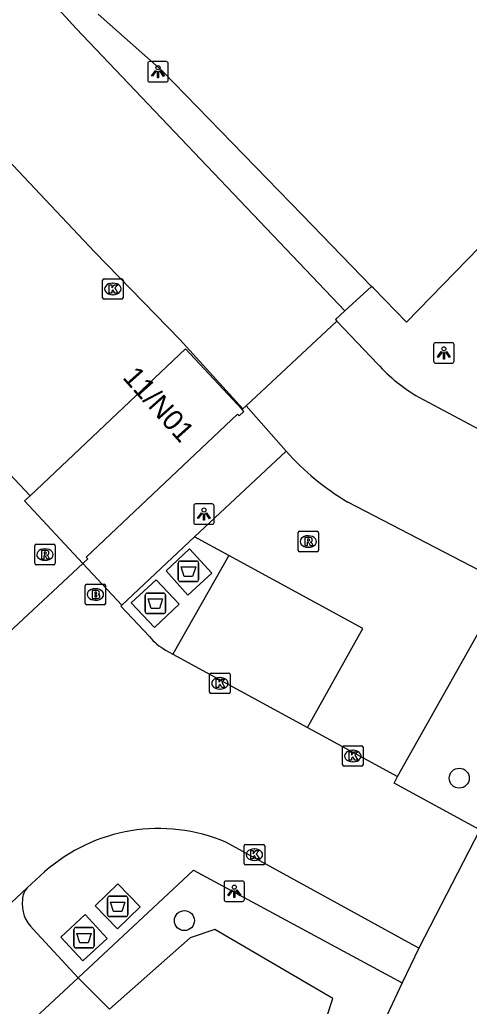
# Model space of a CAD drawing. Extents: x 159822 to 160765, y 380693 to 381634.
# Drawn here: x 160176.42 to 160198.35, y 381517.67 to 381565.8 of the extents above; entities that cross this region are included whole.
import ezdxf

# ---------------------------------------------------------------- set-up
doc = ezdxf.new("R2010")
doc.units = 0
for name, color, linetype in [('IMGEO_Afval_apart_plaats', 7, 'Continuous'), ('IMGEO_Boom', 7, 'Continuous'), ('IMGEO_Brandkraan', 7, 'Continuous'), ('IMGEO_Groenvoorziening', 7, 'Continuous'), ('IMGEO_Kolk', 7, 'Continuous'), ('IMGEO_Lichtpunt', 7, 'Continuous'), ('IMGEO_Pand', 7, 'Continuous'), ('IMGEO_Pand_nummerreeks', 7, 'Continuous'), ('IMGEO_Parkeervlak_gesloten', 7, 'Continuous'), ('IMGEO_Parkeervlak_open', 7, 'Continuous'), ('IMGEO_Rijbaan_lokaal_gesloten', 7, 'Continuous'), ('IMGEO_Rijbaan_lokaal_open', 7, 'Continuous'), ('IMGEO_Rioolput', 7, 'Continuous'), ('IMGEO_Voetpad_gesloten', 7, 'Continuous'), ('IMGEO_Voetpad_open', 7, 'Continuous')]:
    doc.layers.add(name, color=color, linetype=linetype)

msp = doc.modelspace()

# ---------------------------------------------------------------- linework, layer by layer
at = {"layer": 'IMGEO_Afval_apart_plaats'}
for p, q in [((160184.159, 381538.49), (160184.159, 381539.29)), ((160184.159, 381539.29), (160184.159, 381538.49)), ((160184.259, 381539.39), (160185.049, 381539.39)), ((160185.049, 381539.39), (160184.259, 381539.39)), ((160185.149, 381539.29), (160185.149, 381538.49)), ((160185.149, 381538.49), (160185.149, 381539.29)), ((160185.049, 381538.39), (160184.259, 381538.39)), ((160184.259, 381538.39), (160185.049, 381538.39)), ((160182.547, 381536.923), (160182.547, 381537.723)), ((160182.547, 381537.723), (160182.547, 381536.923)), ((160182.647, 381537.823), (160183.437, 381537.823)), ((160183.437, 381537.823), (160182.647, 381537.823)), ((160183.537, 381537.723), (160183.537, 381536.923)), ((160183.537, 381536.923), (160183.537, 381537.723)), ((160183.437, 381536.823), (160182.647, 381536.823)), ((160182.647, 381536.823), (160183.437, 381536.823)), ((160180.704, 381522.139), (160180.704, 381522.939)), ((160180.704, 381522.939), (160180.704, 381522.139)), ((160180.804, 381523.039), (160181.594, 381523.039)), ((160181.594, 381523.039), (160180.804, 381523.039)), ((160181.694, 381522.939), (160181.694, 381522.139)), ((160181.694, 381522.139), (160181.694, 381522.939)), ((160181.594, 381522.039), (160180.804, 381522.039)), ((160180.804, 381522.039), (160181.594, 381522.039)), ((160179.162, 381521.51), (160179.952, 381521.51)), ((160179.952, 381521.51), (160179.162, 381521.51)), ((160179.062, 381520.61), (160179.062, 381521.41)), ((160179.062, 381521.41), (160179.062, 381520.61)), ((160180.052, 381521.41), (160180.052, 381520.61)), ((160180.052, 381520.61), (160180.052, 381521.41)), ((160179.952, 381520.51), (160179.162, 381520.51)), ((160179.162, 381520.51), (160179.952, 381520.51))]:
    msp.add_line(p, q, dxfattribs=at)
for points in [[(160184.302, 381539.104), (160185.006, 381539.104), (160184.857, 381538.634), (160184.451, 381538.634), (160184.302, 381539.104)], [(160182.69, 381537.537), (160183.394, 381537.537), (160183.245, 381537.067), (160182.839, 381537.067), (160182.69, 381537.537)], [(160180.847, 381522.753), (160181.551, 381522.753), (160181.402, 381522.283), (160180.996, 381522.283), (160180.847, 381522.753)], [(160179.205, 381521.224), (160179.909, 381521.224), (160179.76, 381520.754), (160179.354, 381520.754), (160179.205, 381521.224)]]:
    msp.add_lwpolyline(points, dxfattribs=at)
for centre, start, end in [((160184.259, 381539.29), 90, 180), ((160184.259, 381539.29), 90, 180), ((160185.049, 381539.29), 0, 90), ((160185.049, 381539.29), 360, 90), ((160184.259, 381538.49), 180, 270), ((160184.259, 381538.49), 180, 270), ((160185.049, 381538.49), 270, 0), ((160185.049, 381538.49), 270, 0), ((160182.647, 381537.723), 90, 180), ((160182.647, 381537.723), 90, 180), ((160183.437, 381537.723), 0, 90), ((160183.437, 381537.723), 360, 90), ((160182.647, 381536.923), 180, 270), ((160182.647, 381536.923), 180, 270), ((160183.437, 381536.923), 270, 0), ((160183.437, 381536.923), 270, 0), ((160180.804, 381522.939), 90, 180), ((160180.804, 381522.939), 90, 180), ((160181.594, 381522.939), 0, 90), ((160181.594, 381522.939), 360, 90), ((160180.804, 381522.139), 180, 270), ((160180.804, 381522.139), 180, 270), ((160181.594, 381522.139), 270, 0), ((160181.594, 381522.139), 270, 0), ((160179.162, 381521.41), 90, 180), ((160179.162, 381521.41), 90, 180), ((160179.952, 381521.41), 0, 90), ((160179.952, 381521.41), 360, 90), ((160179.162, 381520.61), 180, 270), ((160179.162, 381520.61), 180, 270), ((160179.952, 381520.61), 270, 0), ((160179.952, 381520.61), 270, 0)]:
    msp.add_arc(centre, 0.1, start, end, dxfattribs=at)
at = {"layer": 'IMGEO_Boom'}
for centre in [(160197.865, 381528.795), (160184.455, 381521.846)]:
    msp.add_circle(centre, 0.489, dxfattribs=at)
at = {"layer": 'IMGEO_Brandkraan'}
for p, q in [((160179.613, 381537.331), (160179.613, 381538.183)), ((160179.688, 381538.257), (160180.54, 381538.257)), ((160180.101, 381538.037), (160180.126, 381538.037)), ((160180.614, 381538.183), (160180.614, 381537.331)), ((160180.124, 381537.477), (160180.099, 381537.477)), ((160180.54, 381537.257), (160179.688, 381537.257))]:
    msp.add_line(p, q, dxfattribs=at)
for points in [[(160179.613, 381537.331), (160179.613, 381538.183)], [(160179.688, 381538.257), (160180.54, 381538.257)], [(160179.961, 381537.957), (160179.961, 381537.557), (160180.174, 381537.557)], [(160180.192, 381537.957), (160179.961, 381537.957)], [(160180.14, 381537.876), (160180.086, 381537.876), (160180.086, 381537.8)], [(160180.614, 381538.183), (160180.614, 381537.331)], [(160180.086, 381537.8), (160180.139, 381537.8)], [(160180.148, 381537.724), (160180.086, 381537.724), (160180.086, 381537.643)], [(160180.086, 381537.643), (160180.148, 381537.643)], [(160180.54, 381537.257), (160179.688, 381537.257)]]:
    msp.add_lwpolyline(points, dxfattribs=at)
for centre, radius, start, end in [((160179.69, 381538.181), 0.0765, 91.552, 178.448), ((160179.69, 381538.181), 0.0765, 91.552, 178.448), ((160180.141, 381537.838), 0.0379, 267.8285, 90.9355), ((160180.196, 381537.812), 0.145, 59.4692, 91.5367), ((160180.221, 381537.859), 0.0922, 285.5137, 58.1501), ((160180.538, 381538.181), 0.0765, 1.552, 88.448), ((160180.538, 381538.181), 0.0765, 1.552, 88.448), ((160180.149, 381537.683), 0.0404, 269.8759, 90.5077), ((160180.18, 381537.808), 0.251, 268.6676, 293.5347), ((160180.226, 381537.667), 0.105, 301.3115, 78.989), ((160179.69, 381537.333), 0.0765, 181.552, 268.448), ((160179.69, 381537.333), 0.0765, 181.552, 268.448), ((160180.538, 381537.333), 0.0765, 271.552, 358.448), ((160180.538, 381537.333), 0.0765, 271.552, 358.448)]:
    msp.add_arc(centre, radius, start, end, dxfattribs=at)
for centre, major_axis, ratio, start_param, end_param in [((160180.1, 381537.757), (-0.387, 0.002), 0.722429, 4.712389, 7.853982), ((160180.125, 381537.757), (-0.39, 0.002), 0.717154, 1.570796, 4.712389)]:
    msp.add_ellipse(centre, major_axis=major_axis, ratio=ratio, start_param=start_param, end_param=end_param, dxfattribs=at)
at = {"layer": 'IMGEO_Groenvoorziening'}
msp.add_lwpolyline([(160192.336, 381512.972), (160190.484, 381514.325), (160191.703, 381518.048), (160185.933, 381521.407), (160184.737, 381521.011), (160180.794, 381517.52), (160179.28, 381519.057)], dxfattribs=at)
at = {"layer": 'IMGEO_Kolk'}
for p, q in [((160180.463, 381552.237), (160180.463, 381553.089)), ((160180.538, 381553.163), (160181.39, 381553.163)), ((160180.951, 381552.943), (160180.976, 381552.943)), ((160181.464, 381553.089), (160181.464, 381552.237)), ((160180.974, 381552.383), (160180.949, 381552.383)), ((160181.39, 381552.163), (160180.538, 381552.163)), ((160185.686, 381532.996), (160185.686, 381533.848)), ((160185.761, 381533.922), (160186.613, 381533.922)), ((160186.174, 381533.702), (160186.199, 381533.702)), ((160186.687, 381533.848), (160186.687, 381532.996)), ((160186.197, 381533.142), (160186.172, 381533.142)), ((160186.613, 381532.922), (160185.761, 381532.922)), ((160192.172, 381529.45), (160192.172, 381530.302)), ((160192.247, 381530.376), (160193.099, 381530.376)), ((160192.66, 381530.156), (160192.685, 381530.156)), ((160193.173, 381530.302), (160193.173, 381529.45)), ((160193.099, 381529.376), (160192.247, 381529.376)), ((160192.683, 381529.596), (160192.658, 381529.596)), ((160187.371, 381524.636), (160187.371, 381525.488)), ((160187.446, 381525.562), (160188.298, 381525.562)), ((160187.859, 381525.342), (160187.884, 381525.342)), ((160188.372, 381525.488), (160188.372, 381524.636)), ((160188.298, 381524.562), (160187.446, 381524.562)), ((160187.882, 381524.782), (160187.857, 381524.782))]:
    msp.add_line(p, q, dxfattribs=at)
for points in [[(160180.463, 381552.237), (160180.463, 381553.089)], [(160180.538, 381553.163), (160181.39, 381553.163)], [(160180.784, 381552.863), (160180.907, 381552.863), (160180.907, 381552.712), (160181.037, 381552.863), (160181.201, 381552.863), (160181.055, 381552.712), (160181.208, 381552.463), (160181.056, 381552.463), (160180.971, 381552.627), (160180.907, 381552.56), (160180.907, 381552.463), (160180.784, 381552.463), (160180.784, 381552.863)], [(160181.464, 381553.089), (160181.464, 381552.237)], [(160181.39, 381552.163), (160180.538, 381552.163)], [(160185.686, 381532.996), (160185.686, 381533.848)], [(160185.761, 381533.922), (160186.613, 381533.922)], [(160186.007, 381533.622), (160186.13, 381533.622), (160186.13, 381533.471), (160186.26, 381533.622), (160186.424, 381533.622), (160186.278, 381533.471), (160186.431, 381533.222), (160186.279, 381533.222), (160186.194, 381533.386), (160186.13, 381533.319), (160186.13, 381533.222), (160186.007, 381533.222), (160186.007, 381533.622)], [(160186.687, 381533.848), (160186.687, 381532.996)], [(160186.613, 381532.922), (160185.761, 381532.922)], [(160192.172, 381529.45), (160192.172, 381530.302)], [(160192.247, 381530.376), (160193.099, 381530.376)], [(160193.173, 381530.302), (160193.173, 381529.45)], [(160192.493, 381530.076), (160192.616, 381530.076), (160192.616, 381529.925), (160192.746, 381530.076), (160192.91, 381530.076), (160192.764, 381529.925), (160192.917, 381529.676), (160192.765, 381529.676), (160192.68, 381529.84), (160192.616, 381529.773), (160192.616, 381529.676), (160192.493, 381529.676), (160192.493, 381530.076)], [(160193.099, 381529.376), (160192.247, 381529.376)], [(160187.371, 381524.636), (160187.371, 381525.488)], [(160187.446, 381525.562), (160188.298, 381525.562)], [(160188.372, 381525.488), (160188.372, 381524.636)], [(160187.692, 381525.262), (160187.815, 381525.262), (160187.815, 381525.111), (160187.945, 381525.262), (160188.109, 381525.262), (160187.963, 381525.111), (160188.116, 381524.862), (160187.964, 381524.862), (160187.879, 381525.026), (160187.815, 381524.959), (160187.815, 381524.862), (160187.692, 381524.862), (160187.692, 381525.262)], [(160188.298, 381524.562), (160187.446, 381524.562)]]:
    msp.add_lwpolyline(points, dxfattribs=at)
for centre, start, end in [((160180.54, 381553.087), 91.552, 178.448), ((160180.54, 381553.087), 91.552, 178.448), ((160181.388, 381553.087), 1.552, 88.448), ((160181.388, 381553.087), 1.552, 88.448), ((160180.54, 381552.239), 181.552, 268.448), ((160180.54, 381552.239), 181.552, 268.448), ((160181.388, 381552.239), 271.552, 358.448), ((160181.388, 381552.239), 271.552, 358.448), ((160185.763, 381533.846), 91.552, 178.448), ((160185.763, 381533.846), 91.552, 178.448), ((160186.611, 381533.846), 1.552, 88.448), ((160186.611, 381533.846), 1.552, 88.448), ((160185.763, 381532.998), 181.552, 268.448), ((160185.763, 381532.998), 181.552, 268.448), ((160186.611, 381532.998), 271.552, 358.448), ((160186.611, 381532.998), 271.552, 358.448), ((160192.249, 381530.3), 91.552, 178.448), ((160192.249, 381530.3), 91.552, 178.448), ((160193.097, 381530.3), 1.552, 88.448), ((160193.097, 381530.3), 1.552, 88.448), ((160192.249, 381529.452), 181.552, 268.448), ((160192.249, 381529.452), 181.552, 268.448), ((160193.097, 381529.452), 271.552, 358.448), ((160193.097, 381529.452), 271.552, 358.448), ((160187.448, 381525.486), 91.552, 178.448), ((160187.448, 381525.486), 91.552, 178.448), ((160188.296, 381525.486), 1.552, 88.448), ((160188.296, 381525.486), 1.552, 88.448), ((160187.448, 381524.638), 181.552, 268.448), ((160187.448, 381524.638), 181.552, 268.448), ((160188.296, 381524.638), 271.552, 358.448), ((160188.296, 381524.638), 271.552, 358.448)]:
    msp.add_arc(centre, 0.0765, start, end, dxfattribs=at)
for centre, major_axis, ratio, start_param, end_param in [((160180.95, 381552.663), (-0.387, 0.002), 0.722429, 4.712389, 7.853982), ((160180.975, 381552.663), (-0.39, 0.002), 0.717154, 1.570796, 4.712389), ((160186.173, 381533.422), (-0.387, 0.002), 0.722429, 4.712389, 7.853982), ((160186.198, 381533.422), (-0.39, 0.002), 0.717154, 1.570796, 4.712389), ((160192.659, 381529.876), (-0.387, 0.002), 0.722429, 4.712389, 7.853982), ((160192.684, 381529.876), (-0.39, 0.002), 0.717154, 1.570796, 4.712389), ((160187.858, 381525.062), (-0.387, 0.002), 0.722429, 4.712389, 7.853982), ((160187.883, 381525.062), (-0.39, 0.002), 0.717154, 1.570796, 4.712389)]:
    msp.add_ellipse(centre, major_axis=major_axis, ratio=ratio, start_param=start_param, end_param=end_param, dxfattribs=at)
at = {"layer": 'IMGEO_Lichtpunt'}
for p, q in [((160182.667, 381563.662), (160182.667, 381562.855)), ((160182.667, 381563.662), (160182.667, 381562.855)), ((160183.569, 381563.757), (160182.761, 381563.757)), ((160183.569, 381563.757), (160182.761, 381563.757)), ((160183.663, 381562.855), (160183.663, 381563.662)), ((160183.663, 381562.855), (160183.663, 381563.662)), ((160182.761, 381562.761), (160183.569, 381562.761)), ((160182.761, 381562.761), (160183.569, 381562.761)), ((160196.617, 381549.943), (160196.617, 381549.136)), ((160196.617, 381549.943), (160196.617, 381549.136)), ((160197.519, 381550.038), (160196.711, 381550.038)), ((160197.519, 381550.038), (160196.711, 381550.038)), ((160197.613, 381549.136), (160197.613, 381549.943)), ((160197.613, 381549.136), (160197.613, 381549.943)), ((160196.711, 381549.042), (160197.519, 381549.042)), ((160196.711, 381549.042), (160197.519, 381549.042)), ((160185.811, 381542.177), (160185.003, 381542.177)), ((160185.811, 381542.177), (160185.003, 381542.177)), ((160184.909, 381542.082), (160184.909, 381541.275)), ((160184.909, 381542.082), (160184.909, 381541.275)), ((160185.905, 381541.275), (160185.905, 381542.082)), ((160185.905, 381541.275), (160185.905, 381542.082)), ((160185.003, 381541.181), (160185.811, 381541.181)), ((160185.003, 381541.181), (160185.811, 381541.181)), ((160186.39, 381523.681), (160186.39, 381522.874)), ((160186.39, 381523.681), (160186.39, 381522.874)), ((160187.292, 381523.776), (160186.484, 381523.776)), ((160187.292, 381523.776), (160186.484, 381523.776)), ((160187.386, 381522.874), (160187.386, 381523.681)), ((160187.386, 381522.874), (160187.386, 381523.681)), ((160186.484, 381522.78), (160187.292, 381522.78)), ((160186.484, 381522.78), (160187.292, 381522.78))]:
    msp.add_line(p, q, dxfattribs=at)
for points in [[(160183.041, 381563.326), (160183.08, 381563.298), (160182.892, 381563.036), (160182.854, 381563.063), (160183.041, 381563.326)], [(160183.143, 381563.278), (160183.19, 381563.278), (160183.19, 381562.956), (160183.143, 381562.956), (160183.143, 381563.278)], [(160183.253, 381563.298), (160183.291, 381563.325), (160183.478, 381563.063), (160183.439, 381563.035), (160183.253, 381563.298)], [(160196.991, 381549.607), (160197.03, 381549.579), (160196.842, 381549.317), (160196.804, 381549.344), (160196.991, 381549.607)], [(160197.093, 381549.559), (160197.14, 381549.559), (160197.14, 381549.237), (160197.093, 381549.237), (160197.093, 381549.559)], [(160197.203, 381549.579), (160197.241, 381549.606), (160197.428, 381549.344), (160197.389, 381549.316), (160197.203, 381549.579)], [(160185.283, 381541.746), (160185.322, 381541.718), (160185.134, 381541.456), (160185.096, 381541.483), (160185.283, 381541.746)], [(160185.385, 381541.698), (160185.432, 381541.698), (160185.432, 381541.376), (160185.385, 381541.376), (160185.385, 381541.698)], [(160185.495, 381541.718), (160185.533, 381541.745), (160185.72, 381541.483), (160185.681, 381541.455), (160185.495, 381541.718)], [(160186.764, 381523.345), (160186.803, 381523.317), (160186.615, 381523.055), (160186.577, 381523.082), (160186.764, 381523.345)], [(160186.866, 381523.297), (160186.913, 381523.297), (160186.913, 381522.975), (160186.866, 381522.975), (160186.866, 381523.297)], [(160186.976, 381523.317), (160187.014, 381523.344), (160187.201, 381523.082), (160187.162, 381523.054), (160186.976, 381523.317)]]:
    msp.add_lwpolyline(points, dxfattribs=at)
for centre in [(160183.166, 381563.46), (160197.116, 381549.741), (160185.408, 381541.88), (160186.889, 381523.479)]:
    msp.add_circle(centre, 0.0994, dxfattribs=at)
for centre, start, end in [((160182.761, 381563.662), 90, 180), ((160182.761, 381563.662), 90, 180), ((160183.569, 381563.662), 0, 90), ((160183.569, 381563.662), 0, 90), ((160182.761, 381562.855), 180, 270), ((160182.761, 381562.855), 180, 270), ((160183.569, 381562.855), 270, 0), ((160183.569, 381562.855), 270, 360), ((160196.711, 381549.943), 90, 180), ((160196.711, 381549.943), 90, 180), ((160197.519, 381549.943), 0, 90), ((160197.519, 381549.943), 0, 90), ((160196.711, 381549.136), 180, 270), ((160196.711, 381549.136), 180, 270), ((160197.519, 381549.136), 270, 0), ((160197.519, 381549.136), 270, 360), ((160185.003, 381542.082), 90, 180), ((160185.003, 381542.082), 90, 180), ((160185.811, 381542.082), 0, 90), ((160185.811, 381542.082), 0, 90), ((160185.003, 381541.275), 180, 270), ((160185.003, 381541.275), 180, 270), ((160185.811, 381541.275), 270, 0), ((160185.811, 381541.275), 270, 360), ((160186.484, 381523.681), 90, 180), ((160186.484, 381523.681), 90, 180), ((160187.292, 381523.681), 0, 90), ((160187.292, 381523.681), 0, 90), ((160186.484, 381522.874), 180, 270), ((160186.484, 381522.874), 180, 270), ((160187.292, 381522.874), 270, 0), ((160187.292, 381522.874), 270, 360)]:
    msp.add_arc(centre, 0.0946, start, end, dxfattribs=at)
at = {"layer": 'IMGEO_Pand'}
for points in [[(160180.244, 381566.075), (160183.364, 381563.296), (160190.194, 381556.281), (160193.592, 381552.79)], [(160207.767, 381564.391), (160203.205, 381559.17), (160202.868, 381558.784), (160202.688, 381558.942), (160200.032, 381555.902), (160195.292, 381551.043), (160193.681, 381552.698), (160193.592, 381552.79)], [(160176.923, 381542.57), (160184.517, 381549.735), (160187.27, 381546.783)], [(160179.507, 381539.271), (160179.741, 381539.489), (160179.659, 381539.577), (160187.05, 381546.561), (160187.13, 381546.472), (160187.363, 381546.683), (160187.27, 381546.783)], [(160176.923, 381542.57), (160176.661, 381542.323), (160179.507, 381539.271)]]:
    msp.add_lwpolyline(points, dxfattribs=at)
at = {"layer": 'IMGEO_Parkeervlak_gesloten'}
msp.add_lwpolyline([(160190.468, 381531.267), (160193.167, 381536.097), (160186.616, 381539.662)], dxfattribs=at)
at = {"layer": 'IMGEO_Parkeervlak_open'}
for points in [[(160194.859, 381528.873), (160200.133, 381538.254)], [(160153.811, 381495.399), (160179.28, 381519.057)]]:
    msp.add_lwpolyline(points, dxfattribs=at)
at = {"layer": 'IMGEO_Rijbaan_lokaal_gesloten'}
for points in [[(160192.285, 381551.593), (160179.179, 381565.377), (160173.322, 381571.78)], [(160187.303, 381546.814), (160184.228, 381550.197), (160180.066, 381554.479), (160171.303, 381563.766), (160163.781, 381556.558), (160176.923, 381542.57)], [(160192.285, 381551.593), (160191.821, 381551.168), (160191.898, 381551.088)], [(160187.463, 381546.962), (160191.898, 381551.088)], [(160187.303, 381546.814), (160187.463, 381546.962)], [(160174.874, 381534.978), (160179.507, 381539.271)]]:
    msp.add_lwpolyline(points, dxfattribs=at)
at = {"layer": 'IMGEO_Rijbaan_lokaal_open'}
for points in [[(160191.898, 381551.088), (160193.881, 381549.011)], [(160195.89, 381547.38), (160205.159, 381542.446)], [(160189.417, 381544.745), (160187.463, 381546.962)], [(160200.133, 381538.254), (160192.433, 381542.26)], [(160179.507, 381539.271), (160181.397, 381537.237)], [(160181.397, 381537.237), (160181.351, 381537.194), (160182.747, 381535.7)], [(160183.534, 381535.048), (160183.895, 381534.851)], [(160183.895, 381534.851), (160190.468, 381531.267)], [(160190.468, 381531.267), (160194.859, 381528.873)], [(160198.877, 381526.275), (160194.683, 381528.559), (160194.859, 381528.873)], [(160198.877, 381526.275), (160195.893, 381520.505)], [(160195.893, 381520.505), (160186.484, 381525.669)], [(160177.631, 381524.22), (160176.786, 381523.447)], [(160176.786, 381523.447), (160176.001, 381522.709)]]:
    msp.add_lwpolyline(points, dxfattribs=at)
for centre, radius, start, end in [((160199.936, 381554.417), 8.117, 221.7569, 240.1005), ((160199.082, 381553.402), 12.975, 221.8524, 239.1747), ((160184.941, 381537.547), 2.868, 220.0962, 240.6228), ((160183.204, 381517.94), 8.396, 67.0042, 131.5866)]:
    msp.add_arc(centre, radius, start, end, dxfattribs=at)
at = {"layer": 'IMGEO_Rioolput'}
for p, q in [((160190.001, 381539.914), (160190.001, 381540.766)), ((160190.076, 381540.84), (160190.928, 381540.84)), ((160191.002, 381540.766), (160191.002, 381539.914)), ((160190.489, 381540.62), (160190.514, 381540.62)), ((160177.151, 381539.278), (160177.151, 381540.13)), ((160177.226, 381540.204), (160178.078, 381540.204)), ((160177.639, 381539.984), (160177.664, 381539.984)), ((160178.152, 381540.13), (160178.152, 381539.278)), ((160190.928, 381539.84), (160190.076, 381539.84)), ((160190.512, 381540.06), (160190.487, 381540.06)), ((160177.662, 381539.424), (160177.637, 381539.424)), ((160178.078, 381539.204), (160177.226, 381539.204))]:
    msp.add_line(p, q, dxfattribs=at)
for points in [[(160190.001, 381539.914), (160190.001, 381540.766)], [(160190.076, 381540.84), (160190.928, 381540.84)], [(160191.002, 381540.766), (160191.002, 381539.914)], [(160190.59, 381540.538), (160190.338, 381540.54), (160190.338, 381540.14)], [(160190.338, 381540.14), (160190.462, 381540.14), (160190.462, 381540.302), (160190.473, 381540.302)], [(160190.516, 381540.459), (160190.462, 381540.459), (160190.462, 381540.378)], [(160190.462, 381540.378), (160190.514, 381540.378)], [(160190.52, 381540.273), (160190.591, 381540.14), (160190.731, 381540.14), (160190.666, 381540.266)], [(160177.151, 381539.278), (160177.151, 381540.13)], [(160177.226, 381540.204), (160178.078, 381540.204)], [(160177.74, 381539.902), (160177.488, 381539.904), (160177.488, 381539.504)], [(160177.666, 381539.823), (160177.612, 381539.823), (160177.612, 381539.742)], [(160178.152, 381540.13), (160178.152, 381539.278)], [(160190.928, 381539.84), (160190.076, 381539.84)], [(160177.488, 381539.504), (160177.612, 381539.504), (160177.612, 381539.666), (160177.623, 381539.666)], [(160177.612, 381539.742), (160177.664, 381539.742)], [(160177.67, 381539.637), (160177.741, 381539.504), (160177.881, 381539.504), (160177.816, 381539.63)], [(160178.078, 381539.204), (160177.226, 381539.204)]]:
    msp.add_lwpolyline(points, dxfattribs=at)
for centre, radius, start, end in [((160190.078, 381540.764), 0.0765, 91.552, 178.448), ((160190.078, 381540.764), 0.0765, 91.552, 178.448), ((160190.926, 381540.764), 0.0765, 1.552, 88.448), ((160190.926, 381540.764), 0.0765, 1.552, 88.448), ((160190.472, 381540.249), 0.0533, 26.0293, 88.6989), ((160190.498, 381540.567), 0.19, 274.7715, 282.9687), ((160190.522, 381540.363), 0.0964, 77.0061, 93.1865), ((160190.536, 381540.42), 0.0378, 276.6634, 79.6772), ((160190.589, 381540.428), 0.109, 350.3612, 89.416), ((160190.587, 381540.428), 0.112, 277.5842, 350.9817), ((160190.571, 381540.213), 0.108, 29.5134, 73.7905), ((160177.228, 381540.128), 0.0765, 91.552, 178.448), ((160177.228, 381540.128), 0.0765, 91.552, 178.448), ((160177.672, 381539.727), 0.0964, 77.0061, 93.1865), ((160177.686, 381539.784), 0.0378, 276.6634, 79.6772), ((160177.739, 381539.792), 0.109, 350.3612, 89.416), ((160177.737, 381539.792), 0.112, 277.5842, 350.9817), ((160178.076, 381540.128), 0.0765, 1.552, 88.448), ((160178.076, 381540.128), 0.0765, 1.552, 88.448), ((160190.078, 381539.916), 0.0765, 181.552, 268.448), ((160190.078, 381539.916), 0.0765, 181.552, 268.448), ((160190.926, 381539.916), 0.0765, 271.552, 358.448), ((160190.926, 381539.916), 0.0765, 271.552, 358.448), ((160177.228, 381539.28), 0.0765, 181.552, 268.448), ((160177.228, 381539.28), 0.0765, 181.552, 268.448), ((160177.622, 381539.613), 0.0533, 26.0293, 88.6989), ((160177.648, 381539.931), 0.19, 274.7715, 282.9687), ((160177.721, 381539.577), 0.108, 29.5134, 73.7905), ((160178.076, 381539.28), 0.0765, 271.552, 358.448), ((160178.076, 381539.28), 0.0765, 271.552, 358.448)]:
    msp.add_arc(centre, radius, start, end, dxfattribs=at)
for centre, major_axis, ratio, start_param, end_param in [((160190.488, 381540.34), (-0.387, 0.002), 0.722429, 4.712389, 7.853982), ((160190.513, 381540.34), (-0.39, 0.002), 0.717154, 1.570796, 4.712389), ((160177.638, 381539.704), (-0.387, 0.002), 0.722429, 4.712389, 7.853982), ((160177.663, 381539.704), (-0.39, 0.002), 0.717154, 1.570796, 4.712389)]:
    msp.add_ellipse(centre, major_axis=major_axis, ratio=ratio, start_param=start_param, end_param=end_param, dxfattribs=at)
at = {"layer": 'IMGEO_Voetpad_gesloten'}
for points in [[(160184.711, 381539.979), (160183.558, 381538.908), (160184.62, 381537.724), (160185.796, 381538.8), (160184.711, 381539.979)], [(160183.073, 381538.47), (160181.855, 381537.35), (160182.991, 381536.138), (160184.201, 381537.277), (160183.073, 381538.47)], [(160181.187, 381521.44), (160180.1, 381522.564), (160181.211, 381523.638), (160182.298, 381522.514), (160181.187, 381521.44)], [(160179.504, 381519.879), (160178.426, 381521.044), (160179.611, 381522.14), (160180.689, 381520.975), (160179.504, 381519.879)]]:
    msp.add_lwpolyline(points, dxfattribs=at)
at = {"layer": 'IMGEO_Voetpad_open'}
for points in [[(160193.592, 381552.79), (160192.285, 381551.593)], [(160187.27, 381546.783), (160187.303, 381546.814)], [(160184.953, 381540.567), (160189.417, 381544.745)], [(160181.397, 381537.237), (160184.953, 381540.567)], [(160186.616, 381539.662), (160184.953, 381540.567)], [(160186.616, 381539.662), (160183.895, 381534.851)], [(160179.28, 381519.057), (160184.899, 381524.304), (160195.088, 381518.813)], [(160179.28, 381519.057), (160177.079, 381521.421)], [(160195.893, 381520.505), (160195.088, 381518.813)], [(160195.088, 381518.813), (160193.368, 381515.165), (160192.336, 381512.972)]]:
    msp.add_lwpolyline(points, dxfattribs=at)
for centre, radius, start, end in [((160177.419, 381522.856), 0.867, 136.9544, 178.5789), ((160178.26, 381522.671), 1.719, 173.1037, 226.6222)]:
    msp.add_arc(centre, radius, start, end, dxfattribs=at)

# ---------------------------------------------------------------- texts
at = {"layer": 'IMGEO_Pand_nummerreeks'}
msp.add_text('11/N01', height=1, rotation=311.7168, dxfattribs=at).set_placement((160181.402, 381548.32))

doc.saveas('drawing.dxf')
